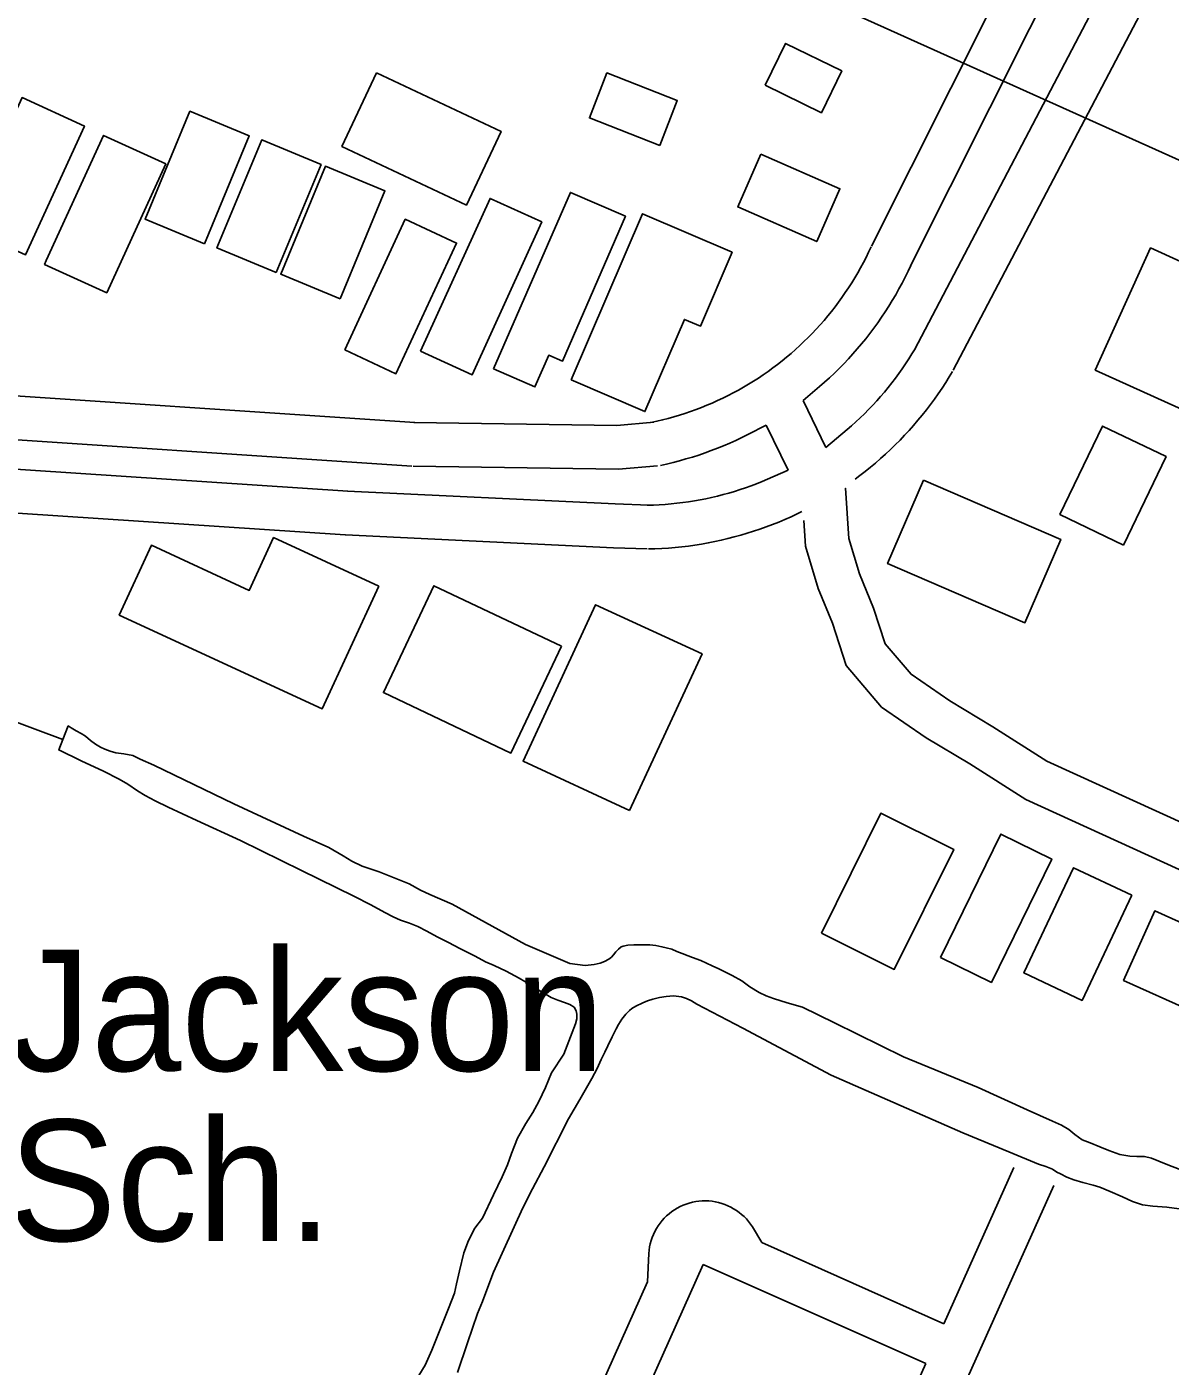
# Model space of a CAD drawing. Extents: x 3677843 to 3715951, y 511991 to 537744.
# Drawn here: x 3708546 to 3709330, y 530371 to 531288 of the extents above; entities that cross this region are included whole.
import ezdxf

# ---------------------------------------------------------------- set-up
doc = ezdxf.new("R2010")
doc.units = 0
for name, color, linetype in [('V-BLDG-IDEN', 7, 'Continuous'), ('V-BLDG-OTLN', 7, 'Continuous'), ('V-ROAD-CNTR', 7, 'Continuous'), ('V-TOPO-SHOR', 7, 'Continuous')]:
    doc.layers.add(name, color=color, linetype=linetype)

msp = doc.modelspace()

# ---------------------------------------------------------------- linework, layer by layer
at = {"layer": 'V-BLDG-OTLN'}
for points in [[(3709052.067856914, 531247.6734784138), (3709066.0638289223, 531276.2704212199), (3709104.59975185, 531257.4104589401), (3709090.6037798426, 531228.813516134)], [(3708785.951389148, 531256.1614614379), (3708762.186436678, 531205.738562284), (3708847.437266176, 531165.558642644), (3708871.202218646, 531215.9815417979)], [(3708979.92000121, 531206.4885607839), (3708991.915977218, 531237.273499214), (3708943.75507354, 531256.0404616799), (3708931.7590975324, 531225.2555232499)], [(3708503.96095313, 531153.559666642), (3708543.138874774, 531239.1664954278), (3708585.737789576, 531219.6715344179), (3708545.3538703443, 531131.4287109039), (3708502.7549555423, 531150.9236719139)], [(3708668.037624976, 531139.04069568), (3708627.3797062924, 531155.908661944), (3708658.05064495, 531229.837514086), (3708698.709563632, 531212.969547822)], [(3708559.6868416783, 531127.6457184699), (3708598.864763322, 531213.252547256), (3708641.4636781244, 531193.757586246), (3708601.0797588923, 531105.5147627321), (3708558.48084409, 531125.009723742)], [(3708717.2305265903, 531119.363735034), (3708676.5726079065, 531136.231701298), (3708707.243546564, 531210.1605534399), (3708747.902465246, 531193.2925871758)], [(3709049.140862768, 531200.5255727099), (3709033.2858944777, 531164.338645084), (3709087.438786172, 531140.6126925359), (3709103.293754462, 531176.799620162)], [(3708760.921439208, 531101.327771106), (3708720.263520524, 531118.19573737), (3708750.934459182, 531192.1245895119), (3708791.593377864, 531175.2566232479)], [(3708815.9313291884, 531065.4618428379), (3708863.654233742, 531170.193633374), (3708899.034162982, 531154.071665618), (3708851.31025843, 531049.3408750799)], [(3708866.1302287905, 531053.378867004), (3708918.6821236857, 531174.31062514), (3708956.3950482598, 531157.921657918), (3708913.252134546, 531058.643856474), (3708903.84015337, 531062.733848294), (3708894.431172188, 531041.0808915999)], [(3708919.299122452, 531045.8598820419), (3708967.996025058, 531159.604654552), (3709029.50490204, 531133.2717072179), (3709007.8159454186, 531082.6098085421), (3708996.79996745, 531087.32579911), (3708969.7940214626, 531024.2429252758)], [(3708764.0984328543, 531066.386840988), (3708799.2133626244, 531050.108873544), (3708840.706279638, 531139.6146945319), (3708805.591349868, 531155.8926619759)], [(3709342.356276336, 531023.5099267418), (3709380.237200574, 531107.173759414), (3709316.080328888, 531136.2227013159), (3709278.19940465, 531052.5588686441)], [(3709297.6193658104, 530932.80610815), (3709254.055452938, 530953.7580662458), (3709283.1873946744, 531014.3279451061), (3709326.751307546, 530993.37598701)], [(3709160.5536399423, 530977.1760194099), (3709135.998689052, 530920.1151335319), (3709230.008501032, 530879.6602144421), (3709254.5634519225, 530936.7211003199)], [(3708787.49038607, 530904.6341644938), (3708748.7474635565, 530820.6943323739), (3708609.642741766, 530884.899203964), (3708631.69569766, 530932.6781084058), (3708698.658563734, 530901.7701702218), (3708715.348530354, 530937.9310978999)], [(3708912.651135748, 530863.5372466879), (3708877.996205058, 530790.418392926), (3708790.6003798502, 530831.8393100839), (3708825.25531054, 530904.958163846)], [(3708959.268042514, 530751.0594716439), (3708886.3051884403, 530784.8104041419), (3708935.88508928, 530891.993189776), (3709008.8479433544, 530858.242257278)], [(3709090.630779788, 530667.0466396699), (3709131.308698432, 530749.140475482), (3709181.2625985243, 530724.3875249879), (3709140.5836798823, 530642.2936891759)], [(3709172.210616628, 530650.4296729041), (3709213.5425339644, 530734.9035039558), (3709248.475464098, 530717.8115381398), (3709207.143546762, 530633.337707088)], [(3709303.2113546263, 530693.0725876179), (3709269.160422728, 530621.0707316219), (3709229.382502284, 530639.8826939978), (3709263.4334341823, 530711.884549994)], [(3709365.705229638, 530661.2696512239), (3709344.335272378, 530613.7387462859), (3709297.630365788, 530634.737704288), (3709319.0003230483, 530682.2696092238)]]:
    msp.add_lwpolyline(points, close=True, dxfattribs=at)
at = {"layer": 'V-ROAD-CNTR'}
for points in [[(3708383.202194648, 531624.4257249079), (3709417.024127, 531159.8606540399), (3710343.9162732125, 530743.9444858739), (3711009.9249411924, 530447.3580790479), (3711325.517310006, 530305.166363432), (3711440.8560793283, 530248.935475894), (3711529.7229015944, 530191.61759053)], [(3709124.8897112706, 531137.4016989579), (3709233.547493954, 531353.993265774)], [(3709151.7036576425, 531123.949725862), (3709260.3614403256, 531340.5412926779)], [(3709154.3476523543, 531066.402840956), (3709291.681377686, 531328.2333172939)], [(3709180.9155992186, 531052.4688688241), (3709318.2493245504, 531314.2993451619)], [(3708973.883013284, 531016.6679404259), (3708977.926005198, 531017.5549386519), (3708981.8159974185, 531018.4839367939), (3708985.6899896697, 531019.486934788), (3708989.542981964, 531020.5609326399), (3708993.3749743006, 531021.707930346), (3708997.186966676, 531022.9259279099), (3709000.971959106, 531024.213925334), (3709004.73495158, 531025.5739226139), (3709008.4719441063, 531027.002919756), (3709012.1789366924, 531028.50091676), (3709015.857929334, 531030.0689136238), (3709019.5089220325, 531031.7069103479), (3709023.128914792, 531033.41090694), (3709026.7139076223, 531035.1819033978), (3709030.266900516, 531037.0208997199), (3709033.7848934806, 531038.92589591), (3709037.265886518, 531040.8958919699), (3709040.710879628, 531042.9308879), (3709044.115872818, 531045.028883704), (3709047.480866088, 531047.19087938), (3709050.805859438, 531049.4158749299), (3709054.087852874, 531051.701870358), (3709057.327846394, 531054.048865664), (3709060.521840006, 531056.4558608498), (3709063.671833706, 531058.9228559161), (3709066.7738275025, 531061.446850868), (3709069.8288213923, 531064.0308457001), (3709072.8358153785, 531066.6698404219), (3709075.7908094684, 531069.363835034), (3709078.695803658, 531072.112829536), (3709081.54979795, 531074.917823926), (3709084.350792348, 531077.773818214), (3709087.0957868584, 531080.6808123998), (3709089.787781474, 531083.6398064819), (3709092.4237762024, 531086.6488004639), (3709095.003771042, 531089.706794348), (3709097.526765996, 531092.8127881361), (3709099.988761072, 531095.9627818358), (3709102.3917562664, 531099.16077544), (3709104.7367515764, 531102.4027689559), (3709107.018747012, 531105.686762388), (3709109.238742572, 531109.0127557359), (3709111.397738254, 531112.381748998), (3709113.493734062, 531115.7907421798), (3709115.525729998, 531119.2357352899), (3709117.490726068, 531122.7187283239), (3709119.391722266, 531126.2377212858), (3709121.2257185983, 531129.792714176), (3709122.99471506, 531133.3827069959), (3709124.7217116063, 531137.0556996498)], [(3709078.050804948, 531031.698910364), (3709089.410782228, 531041.30089116), (3709092.8377753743, 531044.3098851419), (3709096.208768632, 531047.3818789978), (3709099.521762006, 531050.5188727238), (3709102.773755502, 531053.713866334), (3709105.966749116, 531056.9698598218), (3709109.0997428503, 531060.2868531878), (3709112.1677367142, 531063.659846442), (3709115.1737307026, 531067.0908395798), (3709118.113724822, 531070.576832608), (3709120.988719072, 531074.1168255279), (3709123.7987134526, 531077.7108183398), (3709126.5397079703, 531081.356811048), (3709129.2107026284, 531085.05080366), (3709131.81469742, 531088.7967961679), (3709134.3466923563, 531092.5907885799), (3709136.8076874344, 531096.4297809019), (3709139.1956826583, 531100.3147731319), (3709141.511678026, 531104.2437652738), (3709143.75467354, 531108.2167573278), (3709145.921669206, 531112.2297493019), (3709148.013665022, 531116.2827411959), (3709150.028660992, 531120.372733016), (3709151.8716573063, 531124.2957251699)], [(3709093.6367737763, 530999.5859745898), (3709108.2907444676, 531011.8229501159), (3709111.3367383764, 531014.463944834), (3709114.3327323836, 531017.1589394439), (3709117.276726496, 531019.91093394), (3709120.171720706, 531022.7169283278), (3709123.012715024, 531025.5759226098), (3709125.800709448, 531028.4869167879), (3709128.5337039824, 531031.4489108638), (3709131.211698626, 531034.4619048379), (3709133.832693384, 531037.522898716), (3709136.3966882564, 531040.6328924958), (3709138.9026832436, 531043.7908861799), (3709141.34967835, 531046.9938797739), (3709143.7366735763, 531050.2408732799), (3709146.062668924, 531053.5318666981), (3709148.3266643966, 531056.8658600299), (3709150.5286599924, 531060.2428532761), (3709152.6706557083, 531063.6608464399), (3709154.7746515, 531067.161839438)], [(3709113.731733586, 530977.9140179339), (3709117.0057270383, 530980.3510130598), (3709120.632719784, 530983.1580074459), (3709124.2087126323, 530986.0310017), (3709127.7327055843, 530988.972995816), (3709131.1986986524, 530991.977989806), (3709134.608691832, 530995.0469836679), (3709137.9606851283, 530998.1789774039), (3709141.253678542, 531001.37097102), (3709144.4886720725, 531004.62596451), (3709147.660665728, 531007.9389578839), (3709150.771659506, 531011.3109511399), (3709153.81965341, 531014.7399442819), (3709156.802647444, 531018.224937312), (3709159.7206416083, 531021.7649302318), (3709162.5726359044, 531025.356923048), (3709165.357630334, 531029.0019157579), (3709168.0746249, 531032.6989083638), (3709170.7226196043, 531036.4459008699), (3709173.3006144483, 531040.2418932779), (3709175.806609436, 531044.0828855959), (3709178.2406045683, 531047.9688778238), (3709180.488600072, 531051.709870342)], [(3708483.2469945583, 531038.6368964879), (3708812.127336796, 531016.683940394)], [(3709078.050804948, 531031.698910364), (3709093.6367737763, 530999.5859745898)], [(3708811.338338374, 531016.7159403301), (3708950.5790598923, 531014.7659442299), (3708975.796009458, 531016.959939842)], [(3708980.309000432, 530987.3639990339), (3708984.627991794, 530988.3109971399), (3708989.063982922, 530989.371995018), (3708993.4779740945, 530990.5149927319), (3708997.870965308, 530991.7389902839), (3709002.2409565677, 530993.04598767), (3709006.58494788, 530994.4339848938), (3709010.9039392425, 530995.9039819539), (3709015.192930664, 530997.453978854), (3709019.451922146, 530999.082975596), (3709023.680913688, 531000.7929721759), (3709027.8779052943, 531002.5809685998), (3709032.0388969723, 531004.4469648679), (3709036.1628887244, 531006.388960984), (3709040.253880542, 531008.4099569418), (3709052.843855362, 531014.926943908)], [(3709052.843855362, 531014.926943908), (3709067.7968254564, 530984.120005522)], [(3708481.2489985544, 531008.7029563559), (3708810.129340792, 530986.750000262)], [(3708486.413988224, 530988.2689972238), (3708766.2864284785, 530969.7290343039)], [(3708810.9183392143, 530986.718000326), (3708951.671057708, 530984.7480042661), (3708978.396004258, 530987.0719996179)], [(3708971.382018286, 530960.1070535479), (3708975.5520099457, 530960.222053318), (3708979.578001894, 530960.40605295), (3708983.5999938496, 530960.6660524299), (3708987.616985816, 530961.0000517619), (3708991.626977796, 530961.4090509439), (3708995.6279697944, 530961.89104998), (3708999.6199618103, 530962.449048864), (3709003.59995385, 530963.080047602), (3709007.5689459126, 530963.7850461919), (3709011.523938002, 530964.5640446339), (3709015.4629301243, 530965.4160429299), (3709019.386922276, 530966.34104108), (3709023.291914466, 530967.3380390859), (3709027.1769066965, 530968.4080369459), (3709031.042898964, 530969.550034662), (3709034.887891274, 530970.764032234), (3709038.707883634, 530972.048029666), (3709042.5028760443, 530973.4030269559), (3709046.2728685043, 530974.8290241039), (3709050.015861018, 530976.3230211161), (3709053.72985359, 530977.8880179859), (3709067.7968254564, 530984.120005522)], [(3708766.0104290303, 530969.745034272), (3708949.471062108, 530960.9850517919), (3708972.3710163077, 530960.1020535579)], [(3709107.171746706, 530971.7000303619), (3709107.171746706, 530971.70103036), (3709109.4407421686, 530937.39609897), (3709116.688727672, 530913.1941473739), (3709126.4007082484, 530889.680194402), (3709134.3316923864, 530865.180243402), (3709152.0336569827, 530844.3692850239), (3709178.6096038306, 530826.0873215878), (3709208.1245448, 530808.464356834), (3709245.1234708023, 530784.944403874), (3709592.3997762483, 530626.6377204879), (3709812.6183358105, 530523.4349268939)], [(3708484.431992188, 530958.335057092), (3708764.3044324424, 530939.795094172)], [(3708972.204016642, 530930.119113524), (3708976.6480077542, 530930.240113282), (3708981.231998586, 530930.4501128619), (3708985.8099894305, 530930.7461122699), (3708990.380980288, 530931.1261115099), (3708994.94497116, 530931.59111058), (3708999.4999620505, 530932.1411094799), (3709004.043952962, 530932.775108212), (3709008.5759438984, 530933.4941067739), (3709013.090934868, 530934.2971051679), (3709017.5919258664, 530935.1821033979), (3709022.076916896, 530936.1521014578), (3709026.5409079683, 530937.2050993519), (3709030.9858990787, 530938.340097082), (3709035.4108902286, 530939.558094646), (3709039.8088814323, 530940.858092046), (3709044.1818726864, 530942.2380892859), (3709048.531863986, 530943.7000863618), (3709052.852855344, 530945.2430832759), (3709057.142846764, 530946.8650800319), (3709061.403838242, 530948.567076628), (3709065.6318297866, 530950.348073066), (3709069.825821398, 530952.2070693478), (3709073.9848130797, 530954.1440654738), (3709077.1918066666, 530955.710062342)], [(3709078.566803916, 530949.6030745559), (3709079.728801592, 530932.03610969), (3709088.382784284, 530903.138167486), (3709098.2227646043, 530879.3182151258), (3709107.623745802, 530850.278273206), (3709131.7556975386, 530821.905329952), (3709162.4016362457, 530800.8233721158), (3709192.38457628, 530782.922407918), (3709230.785499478, 530758.5104567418), (3709579.8118014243, 530599.4057749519), (3709800.124360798, 530496.1599814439)], [(3708764.58043189, 530939.779094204), (3708948.1770646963, 530931.0131117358), (3708971.2150186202, 530930.124113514)], [(3709174.468612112, 530399.711174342), (3709222.525515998, 530506.7079603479)], [(3708768.869423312, 529418.2241373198), (3708922.8281153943, 529766.226441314), (3709249.891461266, 530494.415984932)], [(3708971.5840178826, 530428.4741168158), (3708972.3280163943, 530447.81707813), (3708972.547015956, 530450.0540736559), (3708972.893015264, 530452.2680692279), (3708973.37001431, 530454.4700648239), (3708973.9740131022, 530456.6390604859), (3708974.7030116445, 530458.766056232), (3708975.5520099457, 530460.84205208), (3708976.52000801, 530462.8660480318), (3708977.609005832, 530464.841044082), (3708978.8080034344, 530466.7390402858), (3708980.1150008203, 530468.5690366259), (3708981.52999799, 530470.320033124), (3708983.035994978, 530471.9790298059), (3708984.63999177, 530473.55202666), (3708986.3349883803, 530475.0310237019), (3708988.1139848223, 530476.4100209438), (3708989.9679811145, 530477.680018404), (3708991.893977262, 530478.8410160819), (3708993.88497328, 530479.888013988), (3708995.9279691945, 530480.816012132), (3708998.025964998, 530481.625010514), (3709000.1639607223, 530482.3100091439), (3709002.340956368, 530482.8710080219), (3709004.553951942, 530483.3040071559), (3709006.778947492, 530483.606006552), (3709009.016943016, 530483.7790062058), (3709011.265938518, 530483.82200612), (3709013.5069340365, 530483.7330062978), (3709015.743929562, 530483.516006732), (3709017.968925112, 530483.1670074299), (3709020.1699207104, 530482.6890083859), (3709022.330916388, 530482.085009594), (3709024.4539121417, 530481.3580110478), (3709026.5409079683, 530480.5040127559), (3709028.561903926, 530479.535014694), (3709030.52989999, 530478.4500168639), (3709032.4348961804, 530477.24701927), (3709034.262892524, 530475.9390218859), (3709036.007889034, 530474.528024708), (3709037.66988571, 530473.0190277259), (3709039.2478825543, 530471.4080309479), (3709040.7258795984, 530469.7120343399), (3709042.0978768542, 530467.9380378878), (3709043.3668743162, 530466.086041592), (3709049.8828612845, 530455.2820632)], [(3709049.8828612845, 530455.2820632), (3709174.468612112, 530399.71217434)], [(3708708.691543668, 529767.1514394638), (3709009.7519415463, 530440.3330930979)], [(3709009.7519415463, 530440.3330930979), (3709162.176636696, 530372.345229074)], [(3708681.30559844, 529779.399414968), (3708971.5840178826, 530428.4741168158)], [(3708797.04036697, 529556.0518616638), (3708895.4281701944, 529778.4404168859), (3709162.176636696, 530372.345229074)]]:
    msp.add_lwpolyline(points, dxfattribs=at)
at = {"layer": 'V-TOPO-SHOR'}
msp.add_line((3708570.937, 530799.572), (3708531.269, 530814.539), dxfattribs=at)
for points in [[(3708815.941, 530696.517), (3708808.142, 530700.813), (3708787.693, 530709.032), (3708776.089, 530712.954), (3708768.862, 530716.487), (3708763.06, 530720.017), (3708753.1720000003, 530725.7440000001), (3708735.9560000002, 530733.577), (3708688.117, 530755.642), (3708633.2430000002, 530782), (3708623.923, 530786.301), (3708618.9790000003, 530788.687), (3708612.794, 530789.84), (3708607.369, 530790.61), (3708603.469, 530791.759), (3708599.664, 530793.002), (3708596.717, 530794.53), (3708593.483, 530796.535), (3708589.965, 530798.919), (3708586.545, 530801.876), (3708583.501, 530803.879), (3708580.173, 530805.693), (3708576.7490000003, 530807.696), (3708574.6580000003, 530808.937), (3708570.937, 530799.572)], [(3708570.937, 530799.572), (3708568.16, 530792.578), (3708583.471, 530785.033), (3708598.7830000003, 530778.06), (3708609.529, 530772.428), (3708615.423, 530768.991), (3708622.079, 530764.602), (3708627.404, 530761.356), (3708634.156, 530757.729)], [(3708634.156, 530757.729), (3708643.19, 530753.24), (3708662.878, 530744.262), (3708692.742, 530730.507), (3708734.586, 530709.974), (3708770.4390000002, 530692.498), (3708781.946, 530686.389), (3708791.646, 530681.232), (3708797.3510000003, 530678.179), (3708802.3910000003, 530676.075), (3708808.386, 530673.878), (3708814.188, 530671.582), (3708820.463, 530668.432), (3708827.5, 530664.519), (3708835.299, 530660.603), (3708843.001, 530656.497), (3708853.366, 530651.246), (3708860.594, 530647.426), (3708866.586, 530644.848), (3708874.7660000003, 530641.122), (3708883.703, 530636.252), (3708891.312, 530631.767), (3708898.1580000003, 530627.4720000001), (3708905.574, 530623.081), (3708910.045, 530621.171), (3708914.61, 530619.6410000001), (3708918.321, 530618.207), (3708921.171, 530616.395), (3708922.691, 530613.822), (3708923.162, 530611.631), (3708923.1580000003, 530608.491), (3708922.199, 530604.971), (3708914.2660000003, 530584.331), (3708905.775, 530571.4940000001), (3708901.5700000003, 530561.508), (3708897.177, 530551.903), (3708893.071, 530544.389), (3708888.108, 530536.689), (3708882.4790000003, 530526.705), (3708878.4620000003, 530516.145), (3708875.595, 530508.443), (3708871.964, 530500.167), (3708865.947, 530487.993), (3708858.4020000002, 530471.921), (3708853.157, 530465.076), (3708848.955, 530456.708), (3708845.705, 530448.147), (3708842.639, 530435.97), (3708840.722, 530427.026), (3708839.282, 530420.557), (3708835.174, 530410.094), (3708823.799, 530381.559), (3708819.216, 530371.382), (3708812.4390000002, 530360.161)], [(3709349.664, 530500.24), (3709329.022, 530507.984), (3709321.795, 530510.9450000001), (3709316.755, 530512.952), (3709311.901, 530514.101), (3709306.7630000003, 530514.111), (3709301.813, 530514.404), (3709295.056, 530515.654), (3709287.448, 530518.234), (3709281.359, 530520.72), (3709274.7970000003, 530523.491), (3709269.186, 530525.689), (3709264.242, 530529.22), (3709260.154, 530532.652), (3709255.02, 530535.611), (3709248.8370000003, 530538.286), (3709231.6240000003, 530546.023), (3709198.051, 530561.308), (3709146.879, 530582.5210000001), (3709099.614, 530605.727), (3709077.741, 530616.4230000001), (3709067.085, 530619.297), (3709057.859, 530622.26), (3709052.8170000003, 530624.1730000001), (3709048.061, 530626.465), (3709041.69, 530630.378), (3709036.177, 530634.384), (3709029.615, 530638.108), (3709020.485, 530642.5970000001), (3709015.92, 530644.696), (3709008.0270000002, 530648.327), (3709002.416, 530650.43), (3708999.466, 530651.481), (3708995.186, 530653.107), (3708991.571, 530654.635), (3708988.147, 530656.069), (3708984.342, 530657.027), (3708981.393, 530657.7930000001), (3708977.207, 530658.657), (3708973.115, 530659.044), (3708969.4960000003, 530659.05), (3708965.975, 530659.057), (3708962.168, 530659.157), (3708958.076, 530658.878), (3708954.838, 530658.2170000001), (3708953.411, 530657.7440000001), (3708951.599, 530656.034), (3708949.882, 530654.324), (3708948.2600000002, 530652.233), (3708946.8310000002, 530650.711), (3708944.924, 530649.191), (3708942.161, 530647.578), (3708939.02, 530646.537), (3708935.022, 530645.685), (3708928.833, 530645.03), (3708918.271, 530646.379), (3708888.024, 530659.28), (3708837.722, 530686.868), (3708822.409, 530693.651), (3708815.941, 530696.517)], [(3708841.287, 530366.397), (3708848.1750000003, 530386.658), (3708851.521, 530396.6460000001), (3708855.154, 530406.731), (3708858.404, 530414.91), (3708862.037, 530424.706), (3708866.052, 530435.075), (3708886.208, 530479.109), (3708892.7, 530491.948), (3708900.72, 530507.1630000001), (3708917.43, 530539.877), (3708925.0670000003, 530553.093), (3708933.369, 530567.5480000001), (3708936.998, 530574.491), (3708939.863, 530580.481), (3708942.346, 530585.712), (3708944.447, 530589.992), (3708947.4080000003, 530596.1730000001), (3708950.083, 530601.5), (3708951.611, 530604.5430000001), (3708953.9, 530608.25), (3708956.665, 530611.578), (3708959.145, 530614.238), (3708960.765, 530615.567), (3708963.526, 530617.087), (3708968.386, 530619.362), (3708971.6240000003, 530620.786), (3708975.146, 530621.826), (3708979.8140000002, 530623.151), (3708984.287, 530623.811), (3708989.237, 530624.181), (3708994.756, 530623.411), (3708998.2770000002, 530622.264), (3709001.605, 530620.831), (3709005.4080000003, 530618.4450000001), (3709036.8850000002, 530602.118), (3709097.367, 530569.754)], [(3709097.367, 530569.754), (3709187.6240000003, 530530.487), (3709219.108, 530517.3960000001), (3709239.367, 530508.8910000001), (3709244.409, 530507.265), (3709248.974, 530505.448), (3709252.018, 530503.542), (3709254.49, 530502.204), (3709258.674, 530500.103), (3709263.525, 530498.287), (3709269.708, 530496.3740000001), (3709276.843, 530494.553), (3709281.41, 530493.214), (3709288.544, 530490.156), (3709296.818, 530486.527), (3709303.8570000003, 530483.4670000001), (3709310.515, 530481.1730000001), (3709317.7460000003, 530480.115), (3709327.359, 530479.527), (3709339.0640000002, 530477.8910000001)]]:
    msp.add_lwpolyline(points, dxfattribs=at)

# ---------------------------------------------------------------- texts
at = {"layer": 'V-BLDG-IDEN'}
for s, p in [('Andrew Jackson', (3708127.742705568, 530572.7818281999)), ('High Sch.', (3708274.5634119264, 530456.3780610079))]:
    msp.add_text(s, height=82.99983200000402, dxfattribs=at).set_placement(p)

doc.saveas('drawing.dxf')
